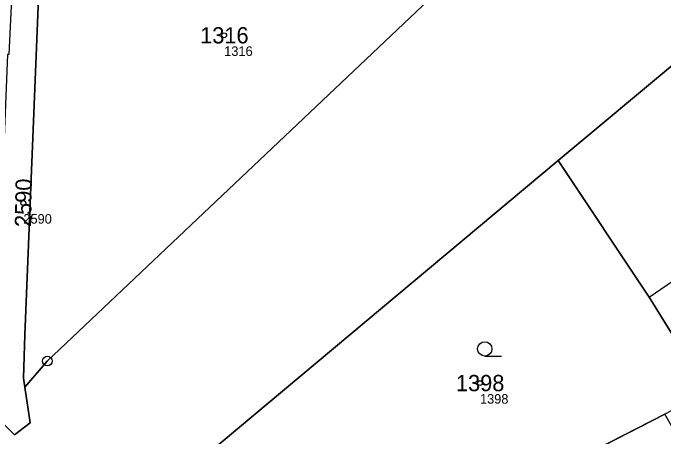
# Model space of a CAD drawing. Extents: x -751550 to -746116, y -1055108 to -1050700.
# Drawn here: x -748759.7 to -748691.8, y -1053959 to -1053914.8 of the extents above; entities that cross this region are included whole.
import ezdxf

# ---------------------------------------------------------------- set-up
doc = ezdxf.new("R2010")
doc.units = 0
for name, color, linetype in [('Definiční body', 7, 'Continuous'), ('Hranice parcel', 7, 'Continuous'), ('Parcelní čísla', 7, 'Continuous'), ('Polygon parcely', 7, 'Continuous'), ('Vnitřní kresba', 7, 'Continuous'), ('Značky bodu BP', 7, 'Continuous'), ('Značky kultur', 7, 'Continuous')]:
    doc.layers.add(name, color=color, linetype=linetype)

msp = doc.modelspace()

# ---------------------------------------------------------------- linework, layer by layer
at = {"layer": 'Definiční body'}
for centre in [(-748737.63, -1053917.12), (-748758.6, -1053934.65), (-748710.92, -1053953.47)]:
    msp.add_circle(centre, 0.25, dxfattribs=at)
at = {"layer": 'Hranice parcel'}
msp.add_line((-748710.64, -1053966.47), (-748691.62, -1053956.72), dxfattribs=at)
for points in [[(-748758.46, -1053953.89), (-748756.1, -1053951.17), (-748690.81, -1053889.26)], [(-748671.69, -1053904.32), (-748677.2, -1053908.84), (-748702.74, -1053930.22)], [(-748753.67, -1053907.74), (-748756.93, -1053910.63), (-748758.46, -1053948.43), (-748758.6, -1053952.97), (-748758.46, -1053953.89)], [(-748702.74, -1053930.22), (-748739.65, -1053961.11), (-748739.92, -1053961.66)], [(-748690.31, -1053949.28), (-748693.26, -1053944.5), (-748702.74, -1053930.22)], [(-748761.61, -1053951.31), (-748761.85, -1053956.56), (-748759.51, -1053958.87), (-748757.9, -1053957.63), (-748758.46, -1053953.89)]]:
    msp.add_lwpolyline(points, dxfattribs=at)
at = {"layer": 'Polygon parcely'}
msp.add_lwpolyline([(-748690.81, -1053889.26), (-748756.1, -1053951.17), (-748758.46, -1053953.89), (-748757.9, -1053957.63), (-748759.51, -1053958.87), (-748761.85, -1053956.56), (-748761.61, -1053951.31), (-748764.54, -1053952.63), (-748773.15, -1053959.14), (-748758.37, -1053976.9), (-748745.15, -1053965.71), (-748739.92, -1053961.66), (-748739.65, -1053961.11), (-748702.74, -1053930.22), (-748677.2, -1053908.84)], dxfattribs=at)
for points in [[(-748741.59, -1053903.75), (-748747.2, -1053905.6), (-748753.67, -1053907.74), (-748756.93, -1053910.63), (-748758.46, -1053948.43), (-748758.6, -1053952.97), (-748758.46, -1053953.89), (-748756.1, -1053951.17), (-748690.81, -1053889.26), (-748710.72, -1053894.43)], [(-748666.62, -1053932.91), (-748656.51, -1053926.04), (-748667.02, -1053911.01), (-748671.28, -1053904.9), (-748671.69, -1053904.32), (-748677.2, -1053908.84), (-748702.74, -1053930.22), (-748693.26, -1053944.5), (-748690.31, -1053949.28), (-748681.09, -1053942.78), (-748675.76, -1053939.13)], [(-748757.9, -1053957.63), (-748758.46, -1053953.89), (-748758.6, -1053952.97), (-748758.46, -1053948.43), (-748756.93, -1053910.63), (-748753.67, -1053907.74), (-748762.33, -1053911.04), (-748759.85, -1053913.26), (-748760.1, -1053919.11), (-748760.26, -1053919.11), (-748761.49, -1053948.68), (-748761.61, -1053951.31), (-748761.85, -1053956.56), (-748759.51, -1053958.87)], [(-748717.53, -1053967.71), (-748711.68, -1053964.6), (-748710.64, -1053966.47), (-748691.62, -1053956.72), (-748687.17, -1053954.25), (-748690.31, -1053949.28), (-748693.26, -1053944.5), (-748702.74, -1053930.22), (-748739.65, -1053961.11), (-748739.92, -1053961.66), (-748737.9, -1053962.34), (-748735.3, -1053963.09), (-748732.38, -1053963.33), (-748729.02, -1053964.15), (-748720.69, -1053967.13)], [(-748710.64, -1053966.47), (-748706.21, -1053974.87), (-748693.84, -1053968.11), (-748692.74, -1053970.16), (-748687.97, -1053967.54), (-748684.61, -1053973.61), (-748689.13, -1053976.09), (-748689.51, -1053975.4), (-748689.85, -1053975.58), (-748686.66, -1053981.55), (-748679.59, -1053977.69), (-748688.13, -1053962.81), (-748691.62, -1053956.72)]]:
    msp.add_lwpolyline(points, close=True, dxfattribs=at)
at = {"layer": 'Vnitřní kresba'}
msp.add_line((-748693.26, -1053944.5), (-748682.69, -1053937.15), dxfattribs=at)
at = {"layer": 'Značky bodu BP'}
for radius in [0.5, 0.0303]:
    msp.add_circle((-748756.1, -1053951.17), radius, dxfattribs=at)
at = {"layer": 'Značky kultur'}
msp.add_line((-748710.413, -1053950.65), (-748708.663, -1053950.65), dxfattribs=at)
msp.add_circle((-748710.413, -1053949.9), 0.75, dxfattribs=at)

# ---------------------------------------------------------------- texts
at = {"layer": 'Definiční body'}
for s, p in [('1316', (-748737.63, -1053919.276)), ('2590', (-748758.6, -1053936.806)), ('1398', (-748710.92, -1053955.626))]:
    msp.add_text(s, height=1, dxfattribs=at).set_placement(p)
at = {"layer": 'Parcelní čísla'}
for s, p in [('1316', (-748740.137, -1053917.97)), ('1398', (-748713.427, -1053954.32))]:
    msp.add_text(s, height=1.7, dxfattribs=at).set_placement(p)
msp.add_text('2590', height=1.7, rotation=89, dxfattribs=at).set_placement((-748757.793, -1053937.171))

doc.saveas('drawing.dxf')
